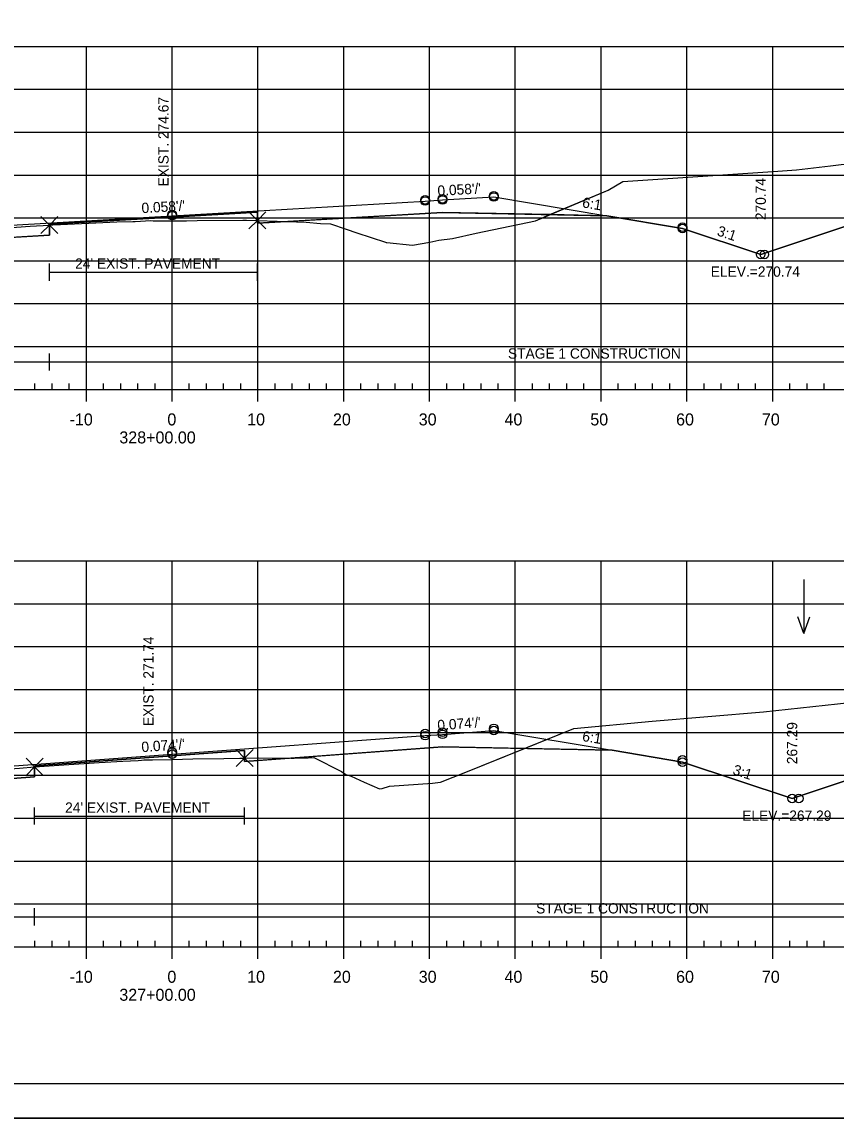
# Model space of a CAD drawing. Extents: x 1365647 to 1367999, y 387113 to 400173.
# Drawn here: x 1365876.6 to 1365971.5, y 399533 to 399660.8 of the extents above; entities that cross this region are included whole.
import ezdxf

# ---------------------------------------------------------------- set-up
doc = ezdxf.new("R2010")
doc.units = 0
for name, color, linetype in [('R_Alt Surface', 7, 'Continuous'), ('R_Axis', 7, 'Continuous'), ('R_Axis Annot', 7, 'Continuous'), ('R_Border', 7, 'Continuous'), ('R_Border Notes', 7, 'Continuous'), ('R_Contours', 7, 'Continuous'), ('R_Exist Surface', 7, 'Continuous'), ('R_Fin Surface', 7, 'Continuous'), ('R_Fin Surface Annot', 7, 'Continuous'), ('R_Grid', 7, 'Continuous'), ('R_No Plot', 7, 'Continuous'), ('R_Water', 7, 'Continuous'), ('R_Water Annot', 7, 'Continuous'), ('R_Xsect Elev', 7, 'Continuous')]:
    doc.layers.add(name, color=color, linetype=linetype)

msp = doc.modelspace()

# ---------------------------------------------------------------- linework, layer by layer
at = {"layer": 'R_Alt Surface'}
for points in [[(1365843.12, 399633.81), (1365862.59, 399634.95), (1365879.78, 399635.95), (1365879.78, 399637.24), (1365894.09, 399638.07), (1365904.02, 399638.65), (1365904.02, 399637.36), (1365925.59, 399638.61), (1365944.75, 399638.23)], [(1365840.84, 399570.04), (1365862.59, 399571.64), (1365878.06, 399572.79), (1365878.06, 399574.07), (1365894.09, 399575.26), (1365902.54, 399575.88), (1365902.54, 399574.59), (1365925.59, 399576.29), (1365945.39, 399575.89)]]:
    msp.add_lwpolyline(points, dxfattribs=at)
at = {"layer": 'R_Axis'}
for p, q in [((1365749.09, 399617.98), (1366039.09, 399617.98)), ((1365878.09, 399617.98), (1365878.09, 399618.68)), ((1365880.09, 399617.98), (1365880.09, 399618.68)), ((1365882.09, 399617.98), (1365882.09, 399618.68)), ((1365884.09, 399616.58), (1365884.09, 399617.98)), ((1365886.09, 399617.98), (1365886.09, 399618.68)), ((1365888.09, 399617.98), (1365888.09, 399618.68)), ((1365890.09, 399617.98), (1365890.09, 399618.68)), ((1365892.09, 399617.98), (1365892.09, 399618.68)), ((1365894.09, 399616.58), (1365894.09, 399617.98)), ((1365896.09, 399617.98), (1365896.09, 399618.68)), ((1365898.09, 399617.98), (1365898.09, 399618.68)), ((1365900.09, 399617.98), (1365900.09, 399618.68)), ((1365902.09, 399617.98), (1365902.09, 399618.68)), ((1365904.09, 399616.58), (1365904.09, 399617.98)), ((1365906.09, 399617.98), (1365906.09, 399618.68)), ((1365908.09, 399617.98), (1365908.09, 399618.68)), ((1365910.09, 399617.98), (1365910.09, 399618.68)), ((1365912.09, 399617.98), (1365912.09, 399618.68)), ((1365914.09, 399616.58), (1365914.09, 399617.98)), ((1365916.09, 399617.98), (1365916.09, 399618.68)), ((1365918.09, 399617.98), (1365918.09, 399618.68)), ((1365920.09, 399617.98), (1365920.09, 399618.68)), ((1365922.09, 399617.98), (1365922.09, 399618.68)), ((1365924.09, 399616.58), (1365924.09, 399617.98)), ((1365926.09, 399617.98), (1365926.09, 399618.68)), ((1365928.09, 399617.98), (1365928.09, 399618.68)), ((1365930.09, 399617.98), (1365930.09, 399618.68)), ((1365932.09, 399617.98), (1365932.09, 399618.68)), ((1365934.09, 399616.58), (1365934.09, 399617.98)), ((1365936.09, 399617.98), (1365936.09, 399618.68)), ((1365938.09, 399617.98), (1365938.09, 399618.68)), ((1365940.09, 399617.98), (1365940.09, 399618.68)), ((1365942.09, 399617.98), (1365942.09, 399618.68)), ((1365944.09, 399616.58), (1365944.09, 399617.98)), ((1365946.09, 399617.98), (1365946.09, 399618.68)), ((1365948.09, 399617.98), (1365948.09, 399618.68)), ((1365950.09, 399617.98), (1365950.09, 399618.68)), ((1365952.09, 399617.98), (1365952.09, 399618.68)), ((1365954.09, 399616.58), (1365954.09, 399617.98)), ((1365956.09, 399617.98), (1365956.09, 399618.68)), ((1365958.09, 399617.98), (1365958.09, 399618.68)), ((1365960.09, 399617.98), (1365960.09, 399618.68)), ((1365962.09, 399617.98), (1365962.09, 399618.68)), ((1365964.09, 399616.58), (1365964.09, 399617.98)), ((1365966.09, 399617.98), (1365966.09, 399618.68)), ((1365968.09, 399617.98), (1365968.09, 399618.68)), ((1365970.09, 399617.98), (1365970.09, 399618.68)), ((1365749.09, 399552.98), (1366039.09, 399552.98)), ((1365878.09, 399552.98), (1365878.09, 399553.68)), ((1365880.09, 399552.98), (1365880.09, 399553.68)), ((1365882.09, 399552.98), (1365882.09, 399553.68)), ((1365884.09, 399551.58), (1365884.09, 399552.98)), ((1365886.09, 399552.98), (1365886.09, 399553.68)), ((1365888.09, 399552.98), (1365888.09, 399553.68)), ((1365890.09, 399552.98), (1365890.09, 399553.68)), ((1365892.09, 399552.98), (1365892.09, 399553.68)), ((1365894.09, 399551.58), (1365894.09, 399552.98)), ((1365896.09, 399552.98), (1365896.09, 399553.68)), ((1365898.09, 399552.98), (1365898.09, 399553.68)), ((1365900.09, 399552.98), (1365900.09, 399553.68)), ((1365902.09, 399552.98), (1365902.09, 399553.68)), ((1365904.09, 399551.58), (1365904.09, 399552.98)), ((1365906.09, 399552.98), (1365906.09, 399553.68)), ((1365908.09, 399552.98), (1365908.09, 399553.68)), ((1365910.09, 399552.98), (1365910.09, 399553.68)), ((1365912.09, 399552.98), (1365912.09, 399553.68)), ((1365914.09, 399551.58), (1365914.09, 399552.98)), ((1365916.09, 399552.98), (1365916.09, 399553.68)), ((1365918.09, 399552.98), (1365918.09, 399553.68)), ((1365920.09, 399552.98), (1365920.09, 399553.68)), ((1365922.09, 399552.98), (1365922.09, 399553.68)), ((1365924.09, 399551.58), (1365924.09, 399552.98)), ((1365926.09, 399552.98), (1365926.09, 399553.68)), ((1365928.09, 399552.98), (1365928.09, 399553.68)), ((1365930.09, 399552.98), (1365930.09, 399553.68)), ((1365932.09, 399552.98), (1365932.09, 399553.68)), ((1365934.09, 399551.58), (1365934.09, 399552.98)), ((1365936.09, 399552.98), (1365936.09, 399553.68)), ((1365938.09, 399552.98), (1365938.09, 399553.68)), ((1365940.09, 399552.98), (1365940.09, 399553.68)), ((1365942.09, 399552.98), (1365942.09, 399553.68)), ((1365944.09, 399551.58), (1365944.09, 399552.98)), ((1365946.09, 399552.98), (1365946.09, 399553.68)), ((1365948.09, 399552.98), (1365948.09, 399553.68)), ((1365950.09, 399552.98), (1365950.09, 399553.68)), ((1365952.09, 399552.98), (1365952.09, 399553.68)), ((1365954.09, 399551.58), (1365954.09, 399552.98)), ((1365956.09, 399552.98), (1365956.09, 399553.68)), ((1365958.09, 399552.98), (1365958.09, 399553.68)), ((1365960.09, 399552.98), (1365960.09, 399553.68)), ((1365962.09, 399552.98), (1365962.09, 399553.68)), ((1365964.09, 399551.58), (1365964.09, 399552.98)), ((1365966.09, 399552.98), (1365966.09, 399553.68)), ((1365968.09, 399552.98), (1365968.09, 399553.68)), ((1365970.09, 399552.98), (1365970.09, 399553.68))]:
    msp.add_line(p, q, dxfattribs=at)
at = {"layer": 'R_Border'}
msp.add_line((1366052.27, 399536.98), (1365736.09, 399536.98), dxfattribs=at)
at = {"layer": 'R_Contours'}
for points in [[(1365938.12, 399638.36), (1365944.91, 399641.23), (1365946.61, 399642.23), (1365964.69, 399643.45), (1365966.86, 399643.59), (1365970.81, 399644.07), (1365981.86, 399645.42), (1365983.32, 399645.54), (1365989.8, 399646.25), (1365996.96, 399647.07), (1366001.86, 399647.69), (1366006.24, 399648.23), (1365962.69, 399633.72), (1365953.59, 399636.75), (1365944.75, 399638.23)], [(1365879.78, 399637.15), (1365879.8, 399637.15), (1365880.56, 399637.2), (1365881.08, 399637.22), (1365886.82, 399637.48), (1365887.64, 399637.51), (1365889.49, 399637.55), (1365889.78, 399637.58), (1365891.62, 399637.66), (1365891.87, 399637.65), (1365891.88, 399637.65), (1365891.91, 399637.65), (1365892.24, 399637.64), (1365895.75, 399637.65), (1365897.01, 399637.66), (1365902.34, 399637.71), (1365902.74, 399637.7), (1365904.02, 399637.69), (1365904.02, 399638.65), (1365894.09, 399638.07), (1365879.78, 399637.24)], [(1365907.58, 399637.56), (1365909.69, 399637.49), (1365911.39, 399637.32), (1365912.55, 399637.28), (1365914.38, 399636.67), (1365915.63, 399636.25), (1365918.96, 399635.15), (1365919.05, 399635.13), (1365919.12, 399635.12), (1365922.11, 399634.81), (1365924.11, 399635.16), (1365925.19, 399635.37), (1365926.75, 399635.59), (1365929.51, 399636.2), (1365936.45, 399637.65), (1365938.12, 399638.36), (1365925.59, 399638.61)], [(1365866.26, 399635.16), (1365866.51, 399635.24), (1365867.59, 399635.57), (1365870.51, 399636.49), (1365872.04, 399636.54), (1365874.34, 399636.78), (1365877.52, 399637), (1365879.78, 399637.15), (1365879.78, 399635.95)], [(1365904.02, 399637.69), (1365906.31, 399637.61), (1365907.58, 399637.56), (1365904.02, 399637.36)], [(1365935.15, 399576.1), (1365940.92, 399578.42), (1365950.04, 399579.29), (1365963.01, 399580.39), (1365971.65, 399581.3), (1365973.34, 399581.49), (1365974.65, 399581.64), (1365980.44, 399582.33), (1365984.33, 399582.84), (1365985.59, 399582.99), (1365989.59, 399583.37), (1366001.87, 399584.5), (1366010.54, 399585.63), (1366013.56, 399586.01), (1366004.31, 399582.92), (1365966.35, 399570.27), (1365953.59, 399574.52), (1365945.39, 399575.89)], [(1365878.06, 399573.96), (1365881.45, 399574.19), (1365885.57, 399574.45), (1365888.34, 399574.62), (1365890.12, 399574.72), (1365890.51, 399574.75), (1365890.8, 399574.77), (1365891.81, 399574.78), (1365894.1, 399574.83), (1365896.5, 399574.91), (1365900.1, 399574.95), (1365901.98, 399574.99), (1365902.54, 399574.99), (1365902.54, 399575.88), (1365894.09, 399575.26), (1365878.06, 399574.07)], [(1365907.94, 399574.99), (1365908.32, 399574.99), (1365909.93, 399575), (1365910.62, 399575.07), (1365913.83, 399573.4), (1365914.35, 399573.07), (1365914.94, 399572.89), (1365916.47, 399572.18), (1365918.26, 399571.4), (1365918.58, 399571.45), (1365919.41, 399571.7), (1365924.44, 399572.07), (1365925.38, 399572.16), (1365928.33, 399573.35), (1365935.15, 399576.1), (1365925.59, 399576.29)], [(1365902.54, 399574.99), (1365904.16, 399575.01), (1365907.94, 399574.99), (1365902.54, 399574.59)], [(1365859.19, 399571.39), (1365863.47, 399572.3), (1365865.21, 399572.72), (1365868.35, 399573.27), (1365869.71, 399573.37), (1365872.46, 399573.52), (1365876.31, 399573.82), (1365878.06, 399573.96), (1365878.06, 399572.79), (1365862.59, 399571.64)]]:
    msp.add_lwpolyline(points, close=True, dxfattribs=at)
at = {"layer": 'R_Exist Surface'}
for points in [[(1365874.34, 399636.78), (1365877.52, 399637), (1365879.78, 399637.15), (1365879.8, 399637.15), (1365880.56, 399637.2), (1365881.08, 399637.22), (1365886.82, 399637.48), (1365887.64, 399637.51), (1365889.49, 399637.55), (1365889.78, 399637.58), (1365891.62, 399637.66), (1365891.87, 399637.65), (1365891.88, 399637.65), (1365891.91, 399637.65), (1365892.24, 399637.64), (1365895.75, 399637.65), (1365897.01, 399637.66), (1365902.34, 399637.71), (1365902.74, 399637.7), (1365904.02, 399637.69), (1365906.31, 399637.61), (1365909.69, 399637.49), (1365911.39, 399637.32), (1365912.55, 399637.28), (1365914.38, 399636.67), (1365915.63, 399636.25), (1365918.96, 399635.15), (1365919.05, 399635.13), (1365919.12, 399635.12), (1365922.11, 399634.81), (1365924.11, 399635.16), (1365925.19, 399635.37), (1365926.75, 399635.59), (1365929.51, 399636.2), (1365936.45, 399637.65), (1365944.91, 399641.23), (1365946.61, 399642.23), (1365964.69, 399643.45), (1365966.86, 399643.59), (1365970.81, 399644.07), (1365981.86, 399645.42)], [(1365876.31, 399573.82), (1365878.06, 399573.96), (1365881.45, 399574.19), (1365885.57, 399574.45), (1365888.34, 399574.62), (1365890.12, 399574.72), (1365890.51, 399574.75), (1365890.8, 399574.77), (1365891.81, 399574.78), (1365894.1, 399574.83), (1365896.5, 399574.91), (1365900.1, 399574.95), (1365901.98, 399574.99), (1365902.54, 399574.99), (1365904.16, 399575.01), (1365908.32, 399574.99), (1365909.93, 399575), (1365910.62, 399575.07), (1365913.83, 399573.4), (1365914.35, 399573.07), (1365914.94, 399572.89), (1365916.47, 399572.18), (1365918.26, 399571.4), (1365918.58, 399571.45), (1365919.41, 399571.7), (1365924.44, 399572.07), (1365925.38, 399572.16), (1365928.33, 399573.35), (1365940.92, 399578.42), (1365950.04, 399579.29), (1365963.01, 399580.39), (1365971.65, 399581.3)]]:
    msp.add_lwpolyline(points, dxfattribs=at)
at = {"layer": 'R_Fin Surface'}
for points in [[(1365801.16, 399632.2), (1365817.59, 399626.73), (1365834.59, 399632.39), (1365843.12, 399633.81), (1365856.59, 399636.06), (1365862.59, 399636.41), (1365864.59, 399636.52), (1365894.09, 399638.24), (1365923.59, 399639.95), (1365925.59, 399640.07), (1365931.59, 399640.42), (1365944.75, 399638.23), (1365953.59, 399636.75), (1365962.69, 399633.72), (1366006.24, 399648.23)], [(1365804.4, 399569.26), (1365819.89, 399564.1), (1365834.59, 399569), (1365840.84, 399570.04), (1365856.59, 399572.66), (1365862.59, 399573.11), (1365864.59, 399573.25), (1365894.09, 399575.43), (1365923.59, 399577.6), (1365925.59, 399577.75), (1365931.59, 399578.19), (1365945.39, 399575.89), (1365953.59, 399574.52), (1365966.35, 399570.27), (1366004.31, 399582.92), (1366013.56, 399586.01)]]:
    msp.add_lwpolyline(points, dxfattribs=at)
at = {"layer": 'R_Grid'}
for p, q in [((1365749.09, 399657.98), (1366039.09, 399657.98)), ((1365884.09, 399617.98), (1365884.09, 399657.98)), ((1365894.09, 399617.98), (1365894.09, 399657.98)), ((1365904.09, 399617.98), (1365904.09, 399657.98)), ((1365914.09, 399617.98), (1365914.09, 399657.98)), ((1365924.09, 399617.98), (1365924.09, 399657.98)), ((1365934.09, 399617.98), (1365934.09, 399657.98)), ((1365944.09, 399617.98), (1365944.09, 399657.98)), ((1365954.09, 399617.98), (1365954.09, 399657.98)), ((1365964.09, 399617.98), (1365964.09, 399657.98)), ((1365749.09, 399652.98), (1366039.09, 399652.98)), ((1365749.09, 399647.98), (1366039.09, 399647.98)), ((1365749.09, 399642.98), (1366039.09, 399642.98)), ((1365749.09, 399637.98), (1366039.09, 399637.98)), ((1365749.09, 399632.98), (1366039.09, 399632.98)), ((1365749.09, 399627.98), (1366039.09, 399627.98)), ((1365749.09, 399622.98), (1366039.09, 399622.98)), ((1365749.09, 399617.98), (1366039.09, 399617.98)), ((1365749.09, 399597.98), (1366039.09, 399597.98)), ((1365884.09, 399552.98), (1365884.09, 399597.98)), ((1365894.09, 399552.98), (1365894.09, 399597.98)), ((1365904.09, 399552.98), (1365904.09, 399597.98)), ((1365914.09, 399552.98), (1365914.09, 399597.98)), ((1365924.09, 399552.98), (1365924.09, 399597.98)), ((1365934.09, 399552.98), (1365934.09, 399597.98)), ((1365944.09, 399552.98), (1365944.09, 399597.98)), ((1365954.09, 399552.98), (1365954.09, 399597.98)), ((1365964.09, 399552.98), (1365964.09, 399597.98)), ((1365749.09, 399592.98), (1366039.09, 399592.98)), ((1365749.09, 399587.98), (1366039.09, 399587.98)), ((1365749.09, 399582.98), (1366039.09, 399582.98)), ((1365749.09, 399577.98), (1366039.09, 399577.98)), ((1365749.09, 399572.98), (1366039.09, 399572.98)), ((1365749.09, 399567.98), (1366039.09, 399567.98)), ((1365749.09, 399562.98), (1366039.09, 399562.98)), ((1365749.09, 399557.98), (1366039.09, 399557.98)), ((1365749.09, 399552.98), (1366039.09, 399552.98))]:
    msp.add_line(p, q, dxfattribs=at)
at = {"layer": 'R_No Plot'}
msp.add_line((1365723.69, 399533), (1366057.03, 399533), dxfattribs=at)
msp.add_lwpolyline([(1365723.69, 399746.34), (1366057.03, 399746.34), (1366057.03, 399533), (1365723.69, 399533)], close=True, dxfattribs=at)
for points in [[(1365904.02, 399637.69), (1365903.02, 399638.69), (1365904.02, 399637.69), (1365903.02, 399636.69), (1365904.02, 399637.69), (1365905.02, 399636.69), (1365904.02, 399637.69), (1365905.02, 399638.69)], [(1365879.78, 399637.15), (1365878.78, 399638.15), (1365879.78, 399637.15), (1365878.78, 399636.15), (1365879.78, 399637.15), (1365880.78, 399636.15), (1365879.78, 399637.15), (1365880.78, 399638.15)], [(1365902.54, 399574.99), (1365901.54, 399575.99), (1365902.54, 399574.99), (1365901.54, 399573.99), (1365902.54, 399574.99), (1365903.54, 399573.99), (1365902.54, 399574.99), (1365903.54, 399575.99)], [(1365878.06, 399573.96), (1365877.06, 399574.96), (1365878.06, 399573.96), (1365877.06, 399572.96), (1365878.06, 399573.96), (1365879.06, 399572.96), (1365878.06, 399573.96), (1365879.06, 399574.96)]]:
    msp.add_lwpolyline(points, dxfattribs=at)
for centre in [(1365931.59, 399640.56), (1365931.59, 399640.42), (1365931.59, 399640.42), (1365923.59, 399640.1), (1365923.59, 399639.95), (1365923.59, 399639.95), (1365925.59, 399640.21), (1365925.59, 399640.07), (1365925.59, 399640.07), (1365894.09, 399638.38), (1365894.09, 399638.24), (1365894.09, 399638.24), (1365953.59, 399636.89), (1365953.59, 399636.75), (1365953.59, 399636.75), (1365962.69, 399633.72), (1365962.69, 399633.72), (1365963.12, 399633.72), (1365923.59, 399577.86), (1365925.59, 399578.01), (1365925.59, 399577.75), (1365925.59, 399577.75), (1365931.59, 399578.45), (1365931.59, 399578.19), (1365931.59, 399578.19), (1365923.59, 399577.6), (1365923.59, 399577.6), (1365894.09, 399575.69), (1365894.09, 399575.43), (1365894.09, 399575.43), (1365953.59, 399574.78), (1365953.59, 399574.52), (1365953.59, 399574.52), (1365966.35, 399570.27), (1365966.35, 399570.27), (1365967.13, 399570.27)]:
    msp.add_circle(centre, 0.5, dxfattribs=at)
at = {"layer": 'R_Water'}
for p, q in [((1365879.78, 399630.66), (1365879.78, 399632.66)), ((1365904.02, 399630.66), (1365904.02, 399632.66)), ((1365879.78, 399631.66), (1365904.02, 399631.66)), ((1365879.78, 399620.18), (1365879.78, 399622.18)), ((1365801.16, 399621.18), (1365879.78, 399621.18)), ((1365879.78, 399621.18), (1366006.24, 399621.18)), ((1365878.06, 399567.22), (1365878.06, 399569.22)), ((1365902.54, 399567.22), (1365902.54, 399569.22)), ((1365878.06, 399568.22), (1365902.54, 399568.22)), ((1365804.4, 399556.47), (1365878.06, 399556.47)), ((1365878.06, 399555.47), (1365878.06, 399557.47)), ((1365878.06, 399556.47), (1366013.56, 399556.47))]:
    msp.add_line(p, q, dxfattribs=at)
at = {"layer": 'R_Water Annot'}
for p, q in [((1365967.73, 399595.8), (1365967.73, 399589.52)), ((1365967.73, 399589.52), (1365967.03, 399591.44)), ((1365967.73, 399589.52), (1365968.43, 399591.44))]:
    msp.add_line(p, q, dxfattribs=at)

# ---------------------------------------------------------------- texts
at = {"layer": 'R_Axis Annot'}
for s, p in [('-10', (1365882.13, 399613.78)), ('0', (1365893.53, 399613.78)), ('10', (1365902.83, 399613.78)), ('20', (1365912.83, 399613.78)), ('30', (1365922.83, 399613.78)), ('40', (1365932.83, 399613.78)), ('50', (1365942.83, 399613.78)), ('60', (1365952.83, 399613.78)), ('70', (1365962.83, 399613.78)), ('328+00.00', (1365887.93, 399611.68)), ('-10', (1365882.13, 399548.78)), ('0', (1365893.53, 399548.78)), ('10', (1365902.83, 399548.78)), ('20', (1365912.83, 399548.78)), ('30', (1365922.83, 399548.78)), ('40', (1365932.83, 399548.78)), ('50', (1365942.83, 399548.78)), ('60', (1365952.83, 399548.78)), ('70', (1365962.83, 399548.78)), ('327+00.00', (1365887.93, 399546.68))]:
    msp.add_text(s, height=1.4, dxfattribs=at).set_placement(p)
at = {"layer": 'R_Border Notes'}
for s, p in [('ELEV.=270.74', (1365956.87, 399631.12)), ('ELEV.=267.29', (1365960.54, 399567.67))]:
    msp.add_text(s, height=1.2, dxfattribs=at).set_placement(p)
at = {"layer": 'R_Fin Surface Annot'}
for s, rotation, p in [("0.058'/'", 3.3277, (1365925.05, 399640.54)), ('270.74', 90, (1365963.29, 399637.72)), ("0.058'/'", 3.3277, (1365890.55, 399638.53)), ('6:1', 350.5377, (1365941.83, 399639.22)), ('3:1', 341.5651, (1365957.51, 399635.97)), ("0.074'/'", 4.2151, (1365925.05, 399578.21)), ('6:1', 350.5377, (1365941.83, 399576.99)), ('267.29', 90, (1365966.95, 399574.27)), ("0.074'/'", 4.2151, (1365890.55, 399575.67)), ('3:1', 341.5651, (1365959.34, 399573.13))]:
    msp.add_text(s, height=1.2, rotation=rotation, dxfattribs=at).set_placement(p)
at = {"layer": 'R_Water'}
for s, p in [("24' EXIST. PAVEMENT", (1365882.78, 399632.06)), ('STAGE 1 CONSTRUCTION', (1365933.23, 399621.57)), ("24' EXIST. PAVEMENT", (1365881.61, 399568.61)), ('STAGE 1 CONSTRUCTION', (1365936.51, 399556.86))]:
    msp.add_text(s, height=1.2, dxfattribs=at).set_placement(p)
at = {"layer": 'R_Xsect Elev'}
for s, p in [('EXIST. 274.67', (1365893.67, 399641.65)), ('EXIST. 271.74', (1365891.92, 399578.72))]:
    msp.add_text(s, height=1.2, rotation=90, dxfattribs=at).set_placement(p)

doc.saveas('drawing.dxf')
